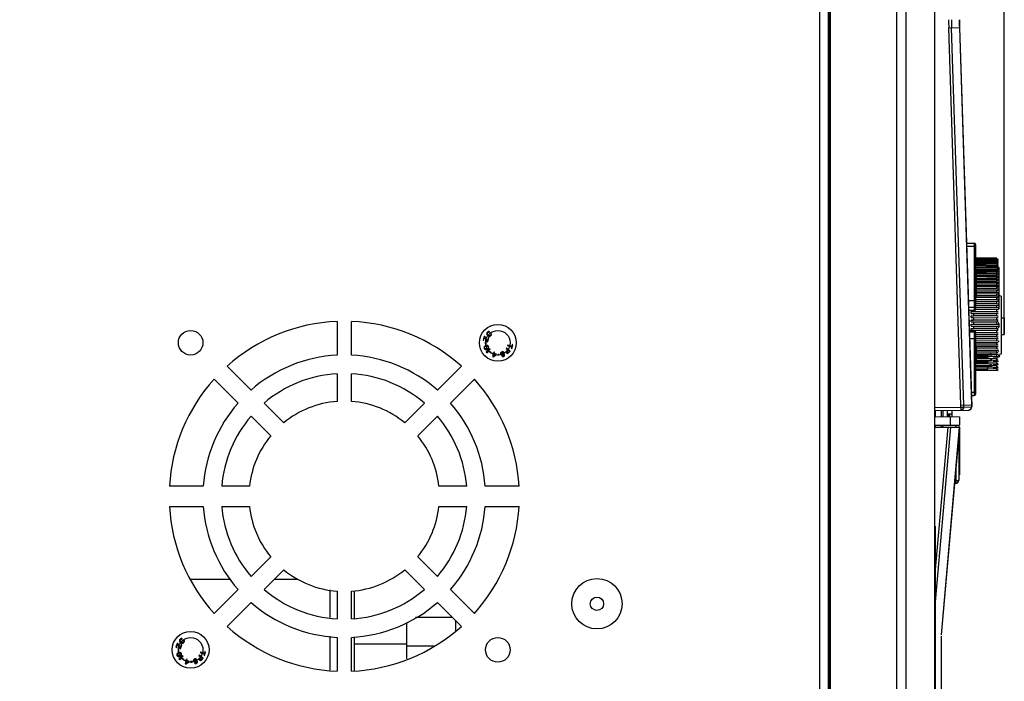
# Model space of a CAD drawing. Header units: millimetres. Extents: x 1117 to 38156, y -1945 to 7303.
# Tile 349 of 656: x 13789 to 13949, y 1337 to 1444. Entities that reach past the tile are written whole.
import ezdxf

# ---------------------------------------------------------------- set-up
doc = ezdxf.new("R2010")
doc.units = ezdxf.units.MM
doc.styles.get("Standard").update_dxf_attribs({"font": 'arial.ttf'})
doc.dimstyles.new('DIMSTYLE_1', dxfattribs={"dimtxt": 4.2, "dimasz": 3.6, "dimexe": 2.5, "dimexo": 0, "dimgap": 1.05, "dimtad": 1, "dimdsep": 46, "dimtxsty": 'Standard', "dimblk": '_FILLED', "dimblk1": '_FILLED', "dimblk2": '_FILLED', "dimcen": 0.09, "dimazin": 2, "dimtp": 0.01, "dimtm": 0.01, "dimtfac": 1, "dimtofl": 0, "dimtmove": 0, "dimatfit": 3, "dimldrblk": '_FILLED', "dimfxl": 0, "dimtolj": 1, "dimarcsym": 0})

# ---------------------------------------------------------------- blocks, each defined once
blk = doc.blocks.new('_FILLED')
at = {"color": 0, "linetype": 'ByBlock'}
blk.add_solid([(0, 0), (-1, 0.167), (-1, -0.167)], dxfattribs=at)
blk = doc.blocks.new('*D89')
at = {"color": 0, "linetype": 'Continuous', "lineweight": -2}
for p, q in [((13624.31, 1535.71), (13624.31, 1705.4)), ((13949.41, 1393.07), (13949.41, 1705.4)), ((13945.81, 1702.9), (13627.91, 1702.9))]:
    blk.add_line(p, q, dxfattribs=at)
at = {"layer": 'Defpoints', "color": 0, "linetype": 'Continuous'}
for p in [(13624.31, 1702.9), (13624.31, 1535.71), (13949.41, 1393.07)]:
    blk.add_point(p, dxfattribs=at)
at = {"color": 0, "linetype": 'Continuous', "lineweight": -2, "xscale": 3.6, "yscale": 3.6, "zscale": 3.6, "rotation": 180}
blk.add_blockref('_FILLED', (13624.31, 1702.9), dxfattribs=at)
at = {"color": 0, "linetype": 'Continuous', "lineweight": -2, "xscale": 3.6, "yscale": 3.6, "zscale": 3.6}
blk.add_blockref('_FILLED', (13949.41, 1702.9), dxfattribs=at)
at = {"color": 0, "linetype": 'Continuous', "insert": (13786.86, 1714.17), "char_height": 20, "attachment_point": 5}
blk.add_mtext('\\A1;325.1', dxfattribs=at)

msp = doc.modelspace()

# ---------------------------------------------------------------- linework, layer by layer
at = {"color": 7, "linetype": 'Continuous'}
for p, q in [((13921.108, 835.709), (13921.108, 1521.709)), ((13931.891, 835.709), (13931.891, 1521.709)), ((13933.412, 835.709), (13933.412, 1521.709)), ((13938.103, 835.709), (13938.103, 1521.709)), ((13919.308, 1519.509), (13919.308, 837.909)), ((13920.808, 837.209), (13920.808, 1520.209)), ((13920.922, 1519.509), (13920.922, 837.909)), ((13938.108, 837.409), (13938.108, 1520.009)), ((13940.362, 1442.984), (13942.128, 1443.041)), ((13942.339, 1381.521), (13940.362, 1442.984)), ((13942.798, 1381.536), (13940.821, 1442.999)), ((13942.096, 1443.04), (13944.06, 1381.576)), ((13942.128, 1443.041), (13944.103, 1381.257)), ((13943.251, 1407.913), (13944.508, 1407.913)), ((13944.508, 1407.872), (13943.252, 1407.872)), ((13944.508, 1407.362), (13943.268, 1407.362)), ((13944.508, 1407.913), (13944.508, 1396.95)), ((13944.708, 1407.713), (13944.708, 1407.678)), ((13944.708, 1407.672), (13944.708, 1397.15)), ((13948.208, 1405.468), (13944.708, 1405.56)), ((13948.208, 1405.456), (13944.708, 1405.548)), ((13944.708, 1405.529), (13948.208, 1405.437)), ((13948.208, 1405.401), (13944.708, 1405.492)), ((13944.708, 1405.455), (13948.208, 1405.364)), ((13948.208, 1405.303), (13944.708, 1405.393)), ((13948.208, 1405.456), (13948.407, 1405.252)), ((13948.407, 1405.234), (13948.208, 1405.437)), ((13948.208, 1405.401), (13948.208, 1405.437)), ((13948.208, 1405.401), (13948.407, 1405.199)), ((13944.708, 1405.337), (13948.208, 1405.247)), ((13948.208, 1405.163), (13944.708, 1405.252)), ((13944.708, 1405.177), (13948.208, 1405.089)), ((13948.208, 1404.981), (13944.708, 1405.068)), ((13944.708, 1404.976), (13948.208, 1404.888)), ((13948.208, 1404.758), (13944.708, 1404.843)), ((13944.708, 1404.733), (13948.208, 1404.648)), ((13948.208, 1404.495), (13944.708, 1404.578)), ((13944.708, 1404.45), (13948.208, 1404.367)), ((13948.208, 1404.192), (13944.708, 1404.273)), ((13944.708, 1404.128), (13948.208, 1404.048)), ((13948.208, 1403.852), (13944.712, 1403.929)), ((13948.407, 1405.161), (13948.208, 1405.364)), ((13948.208, 1405.303), (13948.208, 1405.364)), ((13948.208, 1405.303), (13948.407, 1405.103)), ((13948.407, 1405.047), (13948.208, 1405.247)), ((13948.208, 1405.163), (13948.208, 1405.247)), ((13948.208, 1405.163), (13948.407, 1404.965)), ((13948.407, 1404.891), (13948.208, 1405.089)), ((13948.208, 1404.981), (13948.208, 1405.089)), ((13948.208, 1404.981), (13948.407, 1404.787)), ((13948.407, 1404.694), (13948.208, 1404.888)), ((13948.208, 1404.758), (13948.208, 1404.888)), ((13948.208, 1404.758), (13948.407, 1404.568)), ((13948.407, 1404.458), (13948.208, 1404.648)), ((13948.208, 1404.495), (13948.208, 1404.648)), ((13948.208, 1404.495), (13948.407, 1404.31)), ((13948.407, 1404.182), (13948.208, 1404.367)), ((13948.208, 1404.192), (13948.208, 1404.367)), ((13948.208, 1404.192), (13948.407, 1404.013)), ((13948.407, 1403.869), (13948.208, 1404.048)), ((13948.208, 1403.852), (13948.208, 1404.048)), ((13948.208, 1403.852), (13948.407, 1403.679)), ((13948.408, 1404.013), (13948.242, 1404.017)), ((13948.408, 1404.31), (13948.266, 1404.313)), ((13948.408, 1404.568), (13948.288, 1404.571)), ((13948.408, 1404.787), (13948.309, 1404.789)), ((13948.408, 1404.965), (13948.33, 1404.967)), ((13948.408, 1405.103), (13948.349, 1405.104)), ((13948.408, 1405.199), (13948.369, 1405.2)), ((13948.408, 1405.252), (13948.388, 1405.253)), ((13948.508, 1403.969), (13948.508, 1397.219)), ((13944.708, 1403.769), (13948.208, 1403.691)), ((13948.208, 1403.475), (13944.708, 1403.549)), ((13944.708, 1403.478), (13944.808, 1403.478)), ((13944.708, 1403.427), (13944.808, 1403.427)), ((13944.708, 1403.277), (13944.808, 1403.277)), ((13944.708, 1403.09), (13944.808, 1403.09)), ((13944.708, 1402.89), (13944.808, 1402.89)), ((13944.708, 1402.677), (13944.808, 1402.677)), ((13944.708, 1402.427), (13944.808, 1402.427)), ((13944.708, 1402.278), (13944.808, 1402.278)), ((13944.806, 1403.371), (13948.208, 1403.299)), ((13948.208, 1402.617), (13944.806, 1402.682)), ((13948.408, 1403.31), (13944.807, 1403.386)), ((13948.408, 1402.905), (13944.807, 1402.978)), ((13944.808, 1403.478), (13944.808, 1399.176)), ((13948.208, 1403.063), (13944.808, 1403.131)), ((13948.208, 1402.139), (13944.808, 1402.2)), ((13944.809, 1402.94), (13948.208, 1402.871)), ((13944.809, 1402.476), (13948.208, 1402.412)), ((13948.408, 1402.468), (13944.81, 1402.537)), ((13948.407, 1403.519), (13948.208, 1403.691)), ((13948.208, 1403.475), (13948.208, 1403.691)), ((13948.408, 1403.679), (13948.208, 1403.684)), ((13948.208, 1403.475), (13948.407, 1403.31)), ((13948.407, 1403.133), (13948.208, 1403.299)), ((13948.208, 1403.063), (13948.208, 1403.299)), ((13948.208, 1403.063), (13948.407, 1402.905)), ((13948.407, 1402.714), (13948.208, 1402.871)), ((13948.208, 1402.617), (13948.208, 1402.871)), ((13948.208, 1402.617), (13948.407, 1402.468)), ((13948.407, 1402.263), (13948.208, 1402.412)), ((13948.208, 1402.139), (13948.208, 1402.412)), ((13948.508, 1403.669), (13948.408, 1403.669)), ((13944.708, 1402.178), (13944.808, 1402.178)), ((13944.708, 1402.103), (13944.808, 1402.103)), ((13944.708, 1402.003), (13944.808, 1402.003)), ((13944.708, 1401.977), (13944.808, 1401.977)), ((13944.708, 1401.764), (13944.808, 1401.764)), ((13944.708, 1401.477), (13944.808, 1401.477)), ((13944.708, 1401.265), (13944.808, 1401.265)), ((13944.708, 1401.153), (13944.808, 1401.153)), ((13944.708, 1401.053), (13944.808, 1401.053)), ((13944.708, 1401.041), (13944.808, 1401.041)), ((13944.708, 1400.767), (13944.808, 1400.767)), ((13944.708, 1400.693), (13944.808, 1400.693)), ((13948.208, 1401.632), (13944.806, 1401.689)), ((13944.807, 1401.458), (13948.208, 1401.401)), ((13948.408, 1400.977), (13944.807, 1401.032)), ((13944.808, 1401.982), (13948.208, 1401.921)), ((13948.208, 1401.097), (13944.808, 1401.149)), ((13948.208, 1400.536), (13944.808, 1400.583)), ((13948.408, 1402), (13944.809, 1402.064)), ((13948.408, 1401.502), (13944.809, 1401.562)), ((13944.81, 1400.906), (13948.208, 1400.854)), ((13948.208, 1402.139), (13948.407, 1402)), ((13948.407, 1401.781), (13948.208, 1401.921)), ((13948.208, 1401.632), (13948.208, 1401.921)), ((13948.208, 1401.632), (13948.407, 1401.502)), ((13948.407, 1401.271), (13948.208, 1401.401)), ((13948.208, 1401.097), (13948.208, 1401.401)), ((13948.208, 1401.097), (13948.407, 1400.977)), ((13948.407, 1400.734), (13948.208, 1400.854)), ((13948.208, 1400.536), (13948.208, 1400.854)), ((13944.708, 1400.344), (13944.808, 1400.344)), ((13944.708, 1400.27), (13944.808, 1400.27)), ((13944.708, 1400.17), (13944.808, 1400.17)), ((13944.708, 1400.096), (13944.808, 1400.096)), ((13944.708, 1399.996), (13944.808, 1399.996)), ((13944.708, 1399.922), (13944.808, 1399.922)), ((13944.708, 1399.25), (13944.808, 1399.25)), ((13944.708, 1399.176), (13944.808, 1399.176)), ((13944.708, 1399.113), (13948.208, 1399.074)), ((13948.408, 1399.853), (13944.806, 1399.898)), ((13944.807, 1400.33), (13948.208, 1400.282)), ((13948.208, 1399.951), (13944.808, 1399.994)), ((13944.808, 1399.731), (13948.208, 1399.688)), ((13948.408, 1399.258), (13944.808, 1399.298)), ((13948.408, 1400.426), (13944.809, 1400.477)), ((13948.208, 1399.345), (13944.809, 1399.383)), ((13948.208, 1400.536), (13948.407, 1400.426)), ((13948.407, 1400.173), (13948.208, 1400.282)), ((13948.208, 1399.951), (13948.208, 1400.282)), ((13948.208, 1399.951), (13948.407, 1399.853)), ((13948.407, 1399.59), (13948.208, 1399.688)), ((13948.208, 1399.345), (13948.208, 1399.688)), ((13948.208, 1399.345), (13948.407, 1399.258)), ((13948.407, 1398.987), (13948.208, 1399.074)), ((13948.208, 1398.721), (13948.208, 1399.074)), ((13948.875, 1399.281), (13948.508, 1399.419)), ((13948.875, 1399.281), (13948.875, 1389.857)), ((13948.908, 1399.234), (13948.908, 1389.903)), ((13943.548, 1398.615), (13944.508, 1398.615)), ((13943.584, 1397.49), (13944.508, 1397.49)), ((13944.706, 1398.475), (13948.208, 1398.442)), ((13948.208, 1398.721), (13944.708, 1398.754)), ((13948.408, 1398.645), (13944.708, 1398.681)), ((13948.208, 1398.08), (13944.708, 1398.108)), ((13948.408, 1398.017), (13944.708, 1398.046)), ((13944.708, 1397.823), (13948.208, 1397.794)), ((13948.208, 1397.425), (13944.708, 1397.448)), ((13948.408, 1397.374), (13944.708, 1397.398)), ((13948.208, 1398.721), (13948.407, 1398.645)), ((13948.407, 1398.367), (13948.208, 1398.442)), ((13948.208, 1398.08), (13948.208, 1398.442)), ((13948.208, 1398.08), (13948.407, 1398.017)), ((13948.407, 1397.731), (13948.208, 1397.794)), ((13948.208, 1397.425), (13948.208, 1397.794)), ((13948.208, 1397.425), (13948.407, 1397.374)), ((13944.508, 1396.953), (13943.601, 1396.953)), ((13944.508, 1396.95), (13943.601, 1396.95)), ((13948.408, 1396.72), (13944.029, 1396.742)), ((13948.408, 1396.058), (13944.029, 1396.072)), ((13944.034, 1396.777), (13944.408, 1396.777)), ((13944.034, 1396.483), (13944.408, 1396.483)), ((13944.034, 1396.096), (13944.408, 1396.096)), ((13944.034, 1395.799), (13944.408, 1395.799)), ((13944.408, 1396.95), (13944.408, 1396.777)), ((13948.208, 1396.759), (13944.408, 1396.777)), ((13944.408, 1396.483), (13948.208, 1396.464)), ((13944.408, 1396.483), (13944.408, 1396.096)), ((13948.208, 1396.084), (13944.408, 1396.096)), ((13944.408, 1395.799), (13948.208, 1395.786)), ((13944.408, 1395.799), (13944.408, 1395.409)), ((13944.708, 1397.157), (13948.208, 1397.134)), ((13948.407, 1397.083), (13948.208, 1397.134)), ((13948.208, 1396.759), (13948.208, 1397.134)), ((13948.208, 1396.759), (13948.407, 1396.72)), ((13948.407, 1396.426), (13948.208, 1396.464)), ((13948.208, 1396.084), (13948.208, 1396.464)), ((13948.208, 1396.084), (13948.407, 1396.058)), ((13948.407, 1395.76), (13948.208, 1395.786)), ((13948.208, 1395.403), (13948.208, 1395.786)), ((13948.908, 1395.769), (13949.408, 1395.769)), ((13949.408, 1395.769), (13949.408, 1393.069)), ((13840.808, 1395.185), (13840.808, 1389.679)), ((13843.151, 1389.679), (13843.151, 1395.185)), ((13948.408, 1395.39), (13944.029, 1395.397)), ((13944.034, 1395.409), (13944.408, 1395.409)), ((13944.034, 1395.11), (13944.408, 1395.11)), ((13944.034, 1394.719), (13948.407, 1394.719)), ((13944.034, 1394.419), (13948.407, 1394.419)), ((13948.208, 1395.403), (13944.408, 1395.409)), ((13944.408, 1395.11), (13948.208, 1395.104)), ((13944.408, 1395.11), (13944.408, 1394.719)), ((13944.408, 1394.419), (13944.408, 1394.028)), ((13948.208, 1395.403), (13948.407, 1395.39)), ((13948.407, 1395.091), (13948.208, 1395.104)), ((13948.208, 1394.719), (13948.208, 1395.104)), ((13948.208, 1394.034), (13948.208, 1394.419)), ((13948.508, 1394.869), (13948.508, 1394.269)), ((13864.775, 1392.75), (13864.577, 1392.122)), ((13864.657, 1392.097), (13864.83, 1392.646)), ((13864.887, 1392.715), (13864.775, 1392.75)), ((13864.83, 1392.646), (13865.202, 1391.925)), ((13865.264, 1392.009), (13864.887, 1392.715)), ((13865.187, 1393.308), (13865.164, 1393.238)), ((13865.164, 1393.238), (13865.165, 1393.144)), ((13865.165, 1393.144), (13865.189, 1393.073)), ((13865.233, 1393.378), (13865.187, 1393.308)), ((13865.189, 1393.073), (13865.236, 1393.002)), ((13865.338, 1393.483), (13865.233, 1393.378)), ((13865.236, 1393.002), (13865.414, 1392.824)), ((13865.258, 1393.19), (13865.269, 1393.249)), ((13865.27, 1393.131), (13865.258, 1393.19)), ((13865.269, 1393.249), (13865.304, 1393.307)), ((13865.306, 1393.072), (13865.27, 1393.131)), ((13865.304, 1393.307), (13865.409, 1393.412)), ((13865.484, 1392.893), (13865.306, 1393.072)), ((13865.408, 1393.529), (13865.338, 1393.483)), ((13865.478, 1393.552), (13865.408, 1393.529)), ((13865.409, 1393.412), (13865.468, 1393.446)), ((13865.414, 1392.824), (13865.485, 1392.776)), ((13865.468, 1393.446), (13865.526, 1393.457)), ((13865.572, 1393.551), (13865.478, 1393.552)), ((13865.543, 1392.857), (13865.484, 1392.893)), ((13865.485, 1392.776), (13865.556, 1392.751)), ((13865.526, 1393.457), (13865.573, 1393.433)), ((13865.602, 1392.845), (13865.543, 1392.857)), ((13865.556, 1392.751), (13865.65, 1392.75)), ((13865.643, 1393.503), (13865.572, 1393.551)), ((13865.573, 1393.433), (13865.643, 1393.503)), ((13865.661, 1392.856), (13865.602, 1392.845)), ((13865.65, 1392.75), (13865.721, 1392.773)), ((13865.72, 1392.89), (13865.661, 1392.856)), ((13865.824, 1392.995), (13865.72, 1392.89)), ((13865.721, 1392.773), (13865.791, 1392.819)), ((13865.791, 1392.819), (13865.896, 1392.924)), ((13865.859, 1393.053), (13865.824, 1392.995)), ((13865.916, 1393.229), (13865.846, 1393.159)), ((13865.846, 1393.159), (13865.87, 1393.112)), ((13865.87, 1393.112), (13865.859, 1393.053)), ((13865.896, 1392.924), (13865.942, 1392.994)), ((13865.964, 1393.158), (13865.916, 1393.229)), ((13865.942, 1392.994), (13865.965, 1393.064)), ((13865.965, 1393.064), (13865.964, 1393.158)), ((13943.704, 1393.725), (13944.508, 1393.725)), ((13943.704, 1393.724), (13944.508, 1393.724)), ((13944.508, 1393.432), (13943.713, 1393.432)), ((13944.029, 1393.74), (13948.408, 1393.748)), ((13944.034, 1394.028), (13944.408, 1394.028)), ((13948.208, 1394.034), (13944.408, 1394.028)), ((13944.508, 1393.729), (13948.208, 1393.735)), ((13944.508, 1393.725), (13944.508, 1383.142)), ((13944.708, 1393.525), (13944.708, 1383.342)), ((13948.208, 1393.352), (13944.708, 1393.34)), ((13944.708, 1393.067), (13948.408, 1393.08)), ((13944.708, 1393.042), (13948.208, 1393.054)), ((13948.208, 1392.674), (13944.708, 1392.657)), ((13948.208, 1394.034), (13948.407, 1394.047)), ((13948.407, 1393.748), (13948.208, 1393.735)), ((13948.208, 1393.352), (13948.208, 1393.735)), ((13948.208, 1393.352), (13948.407, 1393.377)), ((13948.407, 1393.08), (13948.208, 1393.054)), ((13948.208, 1392.674), (13948.208, 1393.054)), ((13948.208, 1392.674), (13948.407, 1392.712)), ((13948.908, 1393.069), (13949.408, 1393.069)), ((13864.577, 1392.122), (13864.657, 1392.097)), ((13864.733, 1391), (13864.717, 1390.905)), ((13864.762, 1391.064), (13864.733, 1391)), ((13864.812, 1391.12), (13864.762, 1391.064)), ((13864.801, 1390.921), (13864.814, 1390.979)), ((13864.852, 1391.154), (13864.812, 1391.12)), ((13864.814, 1390.979), (13864.883, 1391.078)), ((13864.924, 1391.201), (13864.852, 1391.154)), ((13864.883, 1391.078), (13864.971, 1391.131)), ((13865.065, 1391.257), (13864.924, 1391.201)), ((13864.971, 1391.131), (13865.08, 1391.175)), ((13865.065, 1391.733), (13864.981, 1391.729)), ((13864.981, 1391.729), (13864.991, 1391.499)), ((13864.991, 1391.499), (13865.075, 1391.502)), ((13865.075, 1391.502), (13865.065, 1391.733)), ((13865.149, 1391.273), (13865.065, 1391.257)), ((13865.08, 1391.175), (13865.179, 1391.197)), ((13865.202, 1391.277), (13865.149, 1391.273)), ((13865.179, 1391.197), (13865.298, 1391.174)), ((13865.202, 1391.925), (13865.33, 1391.884)), ((13865.276, 1391.272), (13865.202, 1391.277)), ((13865.432, 1392.542), (13865.264, 1392.009)), ((13865.342, 1391.245), (13865.276, 1391.272)), ((13865.298, 1391.174), (13865.347, 1391.14)), ((13865.33, 1391.884), (13865.528, 1392.512)), ((13865.419, 1391.187), (13865.342, 1391.245)), ((13865.347, 1391.14), (13865.394, 1391.07)), ((13865.394, 1391.07), (13865.409, 1390.988)), ((13865.409, 1390.988), (13865.396, 1390.929)), ((13865.471, 1391.102), (13865.419, 1391.187)), ((13865.528, 1392.512), (13865.432, 1392.542)), ((13865.493, 1391.004), (13865.471, 1391.102)), ((13865.477, 1390.909), (13865.493, 1391.004)), ((13868.564, 1391.342), (13868.538, 1391.246)), ((13868.538, 1391.246), (13869.221, 1391.066)), ((13869.246, 1391.162), (13868.564, 1391.342)), ((13869.221, 1391.066), (13869.154, 1390.812)), ((13869.235, 1390.79), (13869.395, 1391.395)), ((13869.313, 1391.416), (13869.246, 1391.162)), ((13869.395, 1391.395), (13869.313, 1391.416)), ((13944.508, 1392.34), (13943.748, 1392.34)), ((13944.708, 1392.399), (13948.408, 1392.417)), ((13944.708, 1392.362), (13948.208, 1392.379)), ((13948.208, 1392.004), (13944.708, 1391.981)), ((13944.708, 1391.74), (13948.408, 1391.764)), ((13944.708, 1391.69), (13948.208, 1391.713)), ((13948.208, 1391.343), (13944.708, 1391.315)), ((13944.708, 1391.126), (13944.808, 1391.126)), ((13944.808, 1391.126), (13944.808, 1388.326)), ((13944.808, 1391.092), (13948.408, 1391.121)), ((13944.808, 1391.031), (13948.208, 1391.058)), ((13948.407, 1392.417), (13948.208, 1392.379)), ((13948.208, 1392.004), (13948.208, 1392.379)), ((13948.208, 1392.004), (13948.407, 1392.054)), ((13948.407, 1391.764), (13948.208, 1391.713)), ((13948.208, 1391.343), (13948.208, 1391.713)), ((13948.208, 1391.343), (13948.407, 1391.407)), ((13948.407, 1391.121), (13948.208, 1391.058)), ((13948.208, 1390.696), (13948.208, 1391.058)), ((13864.717, 1390.905), (13864.739, 1390.807)), ((13864.739, 1390.807), (13864.791, 1390.721)), ((13864.791, 1390.721), (13864.869, 1390.664)), ((13864.817, 1390.838), (13864.801, 1390.921)), ((13864.863, 1390.768), (13864.817, 1390.838)), ((13864.913, 1390.735), (13864.863, 1390.768)), ((13864.869, 1390.664), (13864.934, 1390.637)), ((13865.031, 1390.711), (13864.913, 1390.735)), ((13864.934, 1390.637), (13865.008, 1390.632)), ((13865.008, 1390.632), (13865.061, 1390.635)), ((13865.13, 1390.734), (13865.031, 1390.711)), ((13865.061, 1390.635), (13865.146, 1390.651)), ((13865.679, 1390.728), (13865.078, 1390.215)), ((13865.078, 1390.215), (13865.142, 1390.14)), ((13865.24, 1390.778), (13865.13, 1390.734)), ((13865.142, 1390.14), (13865.296, 1390.142)), ((13865.146, 1390.651), (13865.286, 1390.708)), ((13865.327, 1390.831), (13865.24, 1390.778)), ((13865.245, 1390.228), (13865.743, 1390.653)), ((13865.398, 1390.229), (13865.245, 1390.228)), ((13865.286, 1390.708), (13865.358, 1390.754)), ((13865.296, 1390.142), (13865.398, 1390.229)), ((13865.396, 1390.929), (13865.327, 1390.831)), ((13865.358, 1390.754), (13865.398, 1390.788)), ((13865.398, 1390.788), (13865.448, 1390.844)), ((13865.448, 1390.844), (13865.477, 1390.909)), ((13865.728, 1390.261), (13865.676, 1390.194)), ((13865.676, 1390.194), (13865.859, 1390.053)), ((13865.743, 1390.653), (13865.679, 1390.728)), ((13865.91, 1390.12), (13865.728, 1390.261)), ((13865.859, 1390.053), (13865.91, 1390.12)), ((13866.12, 1390.026), (13866.09, 1389.929)), ((13866.09, 1389.929), (13866.248, 1389.881)), ((13866.248, 1389.881), (13866.115, 1389.447)), ((13866.115, 1389.447), (13866.209, 1389.418)), ((13866.277, 1389.978), (13866.12, 1390.026)), ((13866.209, 1389.418), (13866.72, 1389.737)), ((13866.249, 1389.547), (13866.342, 1389.852)), ((13866.61, 1389.77), (13866.249, 1389.547)), ((13866.346, 1390.203), (13866.277, 1389.978)), ((13866.342, 1389.852), (13866.61, 1389.77)), ((13866.441, 1390.174), (13866.346, 1390.203)), ((13866.372, 1389.949), (13866.441, 1390.174)), ((13866.749, 1389.833), (13866.372, 1389.949)), ((13866.72, 1389.737), (13866.749, 1389.833)), ((13867.201, 1389.806), (13866.971, 1389.795)), ((13866.971, 1389.795), (13866.975, 1389.711)), ((13866.975, 1389.711), (13867.205, 1389.722)), ((13867.205, 1389.722), (13867.201, 1389.806)), ((13867.402, 1389.996), (13867.398, 1389.921)), ((13867.398, 1389.921), (13867.43, 1389.844)), ((13867.437, 1390.083), (13867.402, 1389.996)), ((13867.43, 1389.844), (13867.486, 1389.794)), ((13867.485, 1390.14), (13867.437, 1390.083)), ((13867.554, 1390.187), (13867.485, 1390.14)), ((13867.486, 1389.794), (13867.573, 1389.758)), ((13867.495, 1389.944), (13867.506, 1390.003)), ((13867.515, 1389.897), (13867.495, 1389.944)), ((13867.506, 1390.003), (13867.539, 1390.053)), ((13867.565, 1389.864), (13867.515, 1389.897)), ((13867.539, 1390.053), (13867.593, 1390.094)), ((13867.675, 1390.238), (13867.554, 1390.187)), ((13867.623, 1389.852), (13867.565, 1389.864)), ((13867.573, 1389.758), (13867.647, 1389.752)), ((13867.593, 1390.094), (13867.714, 1390.145)), ((13867.697, 1389.591), (13867.605, 1389.553)), ((13867.605, 1389.553), (13867.64, 1389.513)), ((13867.69, 1389.862), (13867.623, 1389.852)), ((13867.64, 1389.513), (13867.712, 1389.47)), ((13867.647, 1389.752), (13867.729, 1389.769)), ((13867.758, 1390.254), (13867.675, 1390.238)), ((13867.781, 1389.9), (13867.69, 1389.862)), ((13867.725, 1389.566), (13867.697, 1389.591)), ((13867.712, 1389.47), (13867.792, 1389.449)), ((13867.714, 1390.145), (13867.782, 1390.155)), ((13867.768, 1389.548), (13867.725, 1389.566)), ((13867.729, 1389.769), (13867.82, 1389.807)), ((13867.853, 1390.24), (13867.758, 1390.254)), ((13867.82, 1389.551), (13867.768, 1389.548)), ((13867.849, 1389.91), (13867.781, 1389.9)), ((13867.782, 1390.155), (13867.847, 1390.127)), ((13867.792, 1389.449), (13867.874, 1389.465)), ((13867.82, 1389.807), (13867.872, 1389.81)), ((13867.911, 1389.59), (13867.82, 1389.551)), ((13867.847, 1390.127), (13867.881, 1390.087)), ((13867.922, 1389.904), (13867.849, 1389.91)), ((13867.931, 1390.181), (13867.853, 1390.24)), ((13867.872, 1389.81), (13867.931, 1389.798)), ((13867.874, 1389.465), (13867.95, 1389.497)), ((13867.881, 1390.087), (13867.972, 1390.125)), ((13867.95, 1389.624), (13867.911, 1389.59)), ((13868.009, 1389.867), (13867.922, 1389.904)), ((13867.972, 1390.125), (13867.931, 1390.181)), ((13867.931, 1389.798), (13867.966, 1389.758)), ((13867.983, 1389.674), (13867.95, 1389.624)), ((13867.95, 1389.497), (13868.004, 1389.538)), ((13867.966, 1389.758), (13867.979, 1389.727)), ((13867.979, 1389.727), (13867.983, 1389.674)), ((13868.004, 1389.538), (13868.052, 1389.594)), ((13868.05, 1389.812), (13868.009, 1389.867)), ((13868.076, 1389.75), (13868.05, 1389.812)), ((13868.052, 1389.594), (13868.087, 1389.681)), ((13868.087, 1389.681), (13868.076, 1389.75)), ((13868.403, 1390.868), (13868.338, 1390.793)), ((13868.338, 1390.793), (13868.604, 1390.561)), ((13868.367, 1390.265), (13868.362, 1390.182)), ((13868.362, 1390.182), (13868.38, 1390.101)), ((13868.409, 1390.338), (13868.367, 1390.265)), ((13868.38, 1390.101), (13868.407, 1390.055)), ((13868.998, 1390.348), (13868.403, 1390.868)), ((13868.407, 1390.055), (13868.458, 1390.011)), ((13868.604, 1390.561), (13868.409, 1390.338)), ((13868.454, 1390.211), (13868.474, 1390.259)), ((13868.458, 1390.164), (13868.454, 1390.211)), ((13868.485, 1390.119), (13868.458, 1390.164)), ((13868.458, 1390.011), (13868.507, 1389.99)), ((13868.474, 1390.259), (13868.68, 1390.495)), ((13868.523, 1390.085), (13868.485, 1390.119)), ((13868.507, 1389.99), (13868.59, 1389.983)), ((13868.572, 1390.065), (13868.523, 1390.085)), ((13868.619, 1390.067), (13868.572, 1390.065)), ((13868.59, 1389.983), (13868.671, 1389.999)), ((13868.664, 1390.093), (13868.619, 1390.067)), ((13868.87, 1390.329), (13868.664, 1390.093)), ((13868.671, 1389.999), (13868.738, 1390.05)), ((13868.68, 1390.495), (13868.87, 1390.329)), ((13868.738, 1390.05), (13868.998, 1390.348)), ((13869.154, 1390.812), (13869.235, 1390.79)), ((13948.208, 1390.696), (13944.808, 1390.663)), ((13944.808, 1390.458), (13948.408, 1390.492)), ((13944.808, 1390.384), (13948.208, 1390.417)), ((13948.208, 1390.064), (13944.808, 1390.026)), ((13944.808, 1389.839), (13948.408, 1389.879)), ((13944.808, 1389.754), (13948.208, 1389.792)), ((13944.808, 1389.737), (13947.394, 1389.708)), ((13944.808, 1389.701), (13946.727, 1389.679)), ((13948.208, 1389.449), (13944.808, 1389.407)), ((13946.727, 1389.259), (13946.727, 1389.679)), ((13948.208, 1390.696), (13948.407, 1390.771)), ((13948.407, 1390.492), (13948.208, 1390.417)), ((13948.208, 1390.064), (13948.208, 1390.417)), ((13948.208, 1390.064), (13948.407, 1390.151)), ((13948.407, 1389.879), (13948.208, 1389.792)), ((13948.208, 1389.449), (13948.208, 1389.792)), ((13948.208, 1389.449), (13948.407, 1389.548)), ((13948.508, 1389.453), (13948.655, 1389.453)), ((13948.875, 1389.857), (13948.648, 1389.771)), ((13826.811, 1383.998), (13822.915, 1387.894)), ((13861.043, 1387.894), (13857.148, 1383.998)), ((13948.208, 1388.284), (13944.706, 1388.23)), ((13944.708, 1388.326), (13944.808, 1388.326)), ((13944.708, 1387.935), (13947.394, 1387.911)), ((13944.708, 1387.826), (13946.727, 1387.808)), ((13944.71, 1387.987), (13948.208, 1388.041)), ((13946.727, 1389.259), (13944.808, 1389.279)), ((13944.808, 1389.144), (13948.208, 1389.187)), ((13944.808, 1388.863), (13947.394, 1388.837)), ((13948.208, 1388.855), (13944.808, 1388.808)), ((13944.808, 1388.79), (13946.727, 1388.771)), ((13944.808, 1388.554), (13948.208, 1388.602)), ((13946.727, 1388.325), (13944.808, 1388.341)), ((13946.727, 1388.325), (13946.727, 1388.771)), ((13946.727, 1387.339), (13946.727, 1387.808)), ((13947.582, 1389.275), (13948.408, 1389.285)), ((13947.582, 1388.7), (13948.408, 1388.711)), ((13947.582, 1388.148), (13948.408, 1388.161)), ((13948.407, 1389.285), (13948.208, 1389.187)), ((13948.208, 1388.855), (13948.208, 1389.187)), ((13948.208, 1388.855), (13948.407, 1388.965)), ((13948.407, 1388.711), (13948.208, 1388.602)), ((13948.208, 1388.284), (13948.208, 1388.602)), ((13948.208, 1388.284), (13948.407, 1388.404)), ((13948.407, 1388.161), (13948.208, 1388.041)), ((13948.208, 1387.737), (13948.208, 1388.041)), ((13948.208, 1387.737), (13948.407, 1387.867)), ((13840.808, 1386.674), (13840.808, 1382.164)), ((13843.151, 1382.164), (13843.151, 1386.674)), ((13948.208, 1387.217), (13944.706, 1387.154)), ((13948.208, 1387.737), (13944.708, 1387.678)), ((13944.708, 1387.447), (13948.208, 1387.506)), ((13946.727, 1387.339), (13944.708, 1387.354)), ((13947.582, 1387.622), (13948.408, 1387.636)), ((13948.407, 1387.636), (13948.208, 1387.506)), ((13948.208, 1387.217), (13948.208, 1387.506)), ((13948.208, 1387.217), (13948.407, 1387.357)), ((13820.794, 1385.773), (13824.69, 1381.877)), ((13859.269, 1381.877), (13863.165, 1385.773)), ((13944.025, 1383.683), (13944.508, 1383.683)), ((13944.042, 1383.142), (13944.508, 1383.142)), ((13832.131, 1378.678), (13828.938, 1381.872)), ((13855.021, 1381.872), (13851.827, 1378.678)), ((13942.339, 1381.521), (13944.092, 1381.577)), ((13944.06, 1381.576), (13944.066, 1381.413)), ((13944.066, 1381.413), (13944.071, 1381.251)), ((13826.816, 1379.75), (13830.01, 1376.557)), ((13853.949, 1376.557), (13857.142, 1379.75)), ((13938.108, 1381.193), (13942.347, 1381.23)), ((13938.108, 1380.693), (13943.607, 1380.741)), ((13938.227, 1379.699), (13938.227, 1380.694)), ((13939.108, 1380.702), (13939.108, 1379.683)), ((13939.408, 1380.704), (13939.408, 1379.678)), ((13940.108, 1380.71), (13940.108, 1379.666)), ((13940.108, 1380.147), (13940.908, 1380.119)), ((13940.308, 1380.14), (13940.308, 1379.662)), ((13940.508, 1380.133), (13940.508, 1379.659)), ((13940.908, 1379.656), (13940.908, 1380.717)), ((13942.347, 1381.23), (13942.806, 1381.24)), ((13942.806, 1381.24), (13944.071, 1381.251)), ((13938.108, 1379.701), (13942.108, 1379.631)), ((13938.108, 1378.268), (13942.108, 1378.303)), ((13938.227, 1377.991), (13938.227, 1378.269)), ((13939.108, 1378.277), (13939.108, 1377.984)), ((13939.408, 1378.279), (13939.408, 1377.981)), ((13940.608, 1379.657), (13940.608, 1378.29)), ((13941.516, 1378.298), (13941.516, 1377.963)), ((13942.008, 1378.302), (13942.008, 1377.958)), ((13942.108, 1379.631), (13942.108, 1378.303)), ((13938.108, 1377.992), (13942.093, 1377.958)), ((13938.108, 1353.526), (13940.261, 1377.974)), ((13938.108, 1348.289), (13940.722, 1377.969)), ((13942.062, 1377.958), (13939.105, 1344.167)), ((13942.093, 1377.958), (13939.137, 1344.164)), ((13942.008, 1376.976), (13942.008, 1369.324)), ((13942.108, 1377.958), (13942.108, 1370.219)), ((13942.008, 1375.719), (13942.108, 1375.719)), ((13942.008, 1372.919), (13942.108, 1372.919)), ((13942.008, 1372.866), (13942.108, 1372.866)), ((13942.008, 1372.759), (13942.108, 1372.759)), ((13942.008, 1372.547), (13942.108, 1372.547)), ((13942.008, 1372.334), (13942.108, 1372.334)), ((13942.008, 1372.121), (13942.108, 1372.121)), ((13942.008, 1371.908), (13942.108, 1371.908)), ((13941.516, 1371.361), (13941.516, 1368.824)), ((13942.008, 1371.695), (13942.108, 1371.695)), ((13942.008, 1371.589), (13942.108, 1371.589)), ((13942.008, 1371.536), (13942.108, 1371.536)), ((13942.008, 1371.483), (13942.108, 1371.483)), ((13942.008, 1371.376), (13942.108, 1371.376)), ((13942.008, 1371.217), (13942.108, 1371.217)), ((13942.008, 1371.11), (13942.108, 1371.11)), ((13942.008, 1370.898), (13942.108, 1370.898)), ((13942.008, 1370.632), (13942.108, 1370.632)), ((13942.008, 1370.472), (13942.108, 1370.472)), ((13942.008, 1370.419), (13942.108, 1370.419)), ((13942.008, 1370.219), (13942.108, 1370.219)), ((13941.294, 1368.82), (13941.516, 1368.824)), ((13941.329, 1369.219), (13941.516, 1369.219)), ((13819.039, 1368.363), (13813.527, 1368.363)), ((13826.568, 1368.363), (13822.048, 1368.363)), ((13861.911, 1368.363), (13857.391, 1368.363)), ((13870.431, 1368.363), (13864.92, 1368.363)), ((13813.527, 1365.054), (13819.039, 1365.054)), ((13822.048, 1365.054), (13826.568, 1365.054)), ((13857.391, 1365.054), (13861.911, 1365.054)), ((13864.92, 1365.054), (13870.431, 1365.054)), ((13938.19, 1321.668), (13938.19, 1361.819)), ((13830.01, 1356.861), (13826.816, 1353.667)), ((13857.142, 1353.667), (13853.949, 1356.861)), ((13828.938, 1351.546), (13832.131, 1354.739)), ((13851.827, 1354.739), (13855.021, 1351.546)), ((13816.926, 1353.209), (13823.519, 1353.209)), ((13830.601, 1353.209), (13834.436, 1353.209)), ((13824.69, 1351.541), (13820.794, 1347.645)), ((13839.608, 1351.469), (13839.608, 1346.946)), ((13840.808, 1351.253), (13840.808, 1346.743)), ((13843.151, 1346.743), (13843.151, 1351.253)), ((13843.608, 1351.335), (13843.608, 1346.82)), ((13863.165, 1347.645), (13859.269, 1351.541)), ((13822.915, 1345.524), (13826.811, 1349.419)), ((13857.148, 1349.419), (13861.043, 1345.524)), ((13852.108, 1346.152), (13852.108, 1340.265)), ((13859.62, 1346.946), (13853.599, 1346.946)), ((13860.108, 1346.459), (13860.108, 1344.859)), ((13815.187, 1343.308), (13815.164, 1343.238)), ((13815.164, 1343.238), (13815.165, 1343.144)), ((13815.165, 1343.144), (13815.189, 1343.073)), ((13815.233, 1343.378), (13815.187, 1343.308)), ((13815.189, 1343.073), (13815.236, 1343.002)), ((13815.338, 1343.483), (13815.233, 1343.378)), ((13815.236, 1343.002), (13815.414, 1342.824)), ((13815.258, 1343.19), (13815.269, 1343.249)), ((13815.27, 1343.131), (13815.258, 1343.19)), ((13815.269, 1343.249), (13815.304, 1343.307)), ((13815.306, 1343.072), (13815.27, 1343.131)), ((13815.304, 1343.307), (13815.409, 1343.412)), ((13815.484, 1342.893), (13815.306, 1343.072)), ((13815.408, 1343.529), (13815.338, 1343.483)), ((13815.478, 1343.552), (13815.408, 1343.529)), ((13815.409, 1343.412), (13815.468, 1343.446)), ((13815.468, 1343.446), (13815.526, 1343.457)), ((13815.572, 1343.551), (13815.478, 1343.552)), ((13815.543, 1342.857), (13815.484, 1342.893)), ((13815.526, 1343.457), (13815.573, 1343.433)), ((13815.643, 1343.503), (13815.572, 1343.551)), ((13815.573, 1343.433), (13815.643, 1343.503)), ((13815.72, 1342.89), (13815.661, 1342.856)), ((13815.824, 1342.995), (13815.72, 1342.89)), ((13815.791, 1342.819), (13815.896, 1342.924)), ((13815.859, 1343.053), (13815.824, 1342.995)), ((13815.916, 1343.229), (13815.846, 1343.159)), ((13815.846, 1343.159), (13815.87, 1343.112)), ((13815.87, 1343.112), (13815.859, 1343.053)), ((13815.896, 1342.924), (13815.942, 1342.994)), ((13815.964, 1343.158), (13815.916, 1343.229)), ((13815.942, 1342.994), (13815.965, 1343.064)), ((13815.965, 1343.064), (13815.964, 1343.158)), ((13839.608, 1343.935), (13839.608, 1338.422)), ((13840.808, 1343.739), (13840.808, 1338.233)), ((13843.151, 1338.233), (13843.151, 1343.739)), ((13843.608, 1343.813), (13843.608, 1338.305)), ((13939.105, 1344.167), (13939.103, 1344.15)), ((13939.105, 1344.167), (13939.137, 1344.164)), ((13939.108, 1343.927), (13939.108, 1292.654)), ((13939.137, 1344.164), (13939.135, 1344.146)), ((13814.775, 1342.75), (13814.577, 1342.122)), ((13814.577, 1342.122), (13814.657, 1342.097)), ((13814.657, 1342.097), (13814.83, 1342.646)), ((13814.887, 1342.715), (13814.775, 1342.75)), ((13814.83, 1342.646), (13815.202, 1341.925)), ((13815.264, 1342.009), (13814.887, 1342.715)), ((13815.065, 1341.733), (13814.981, 1341.729)), ((13814.981, 1341.729), (13814.991, 1341.499)), ((13814.991, 1341.499), (13815.075, 1341.502)), ((13815.075, 1341.502), (13815.065, 1341.733)), ((13815.202, 1341.925), (13815.33, 1341.884)), ((13815.432, 1342.542), (13815.264, 1342.009)), ((13815.33, 1341.884), (13815.528, 1342.512)), ((13815.414, 1342.824), (13815.485, 1342.776)), ((13815.528, 1342.512), (13815.432, 1342.542)), ((13815.485, 1342.776), (13815.556, 1342.751)), ((13815.602, 1342.845), (13815.543, 1342.857)), ((13815.556, 1342.751), (13815.65, 1342.75)), ((13815.661, 1342.856), (13815.602, 1342.845)), ((13815.65, 1342.75), (13815.721, 1342.773)), ((13815.721, 1342.773), (13815.791, 1342.819)), ((13818.564, 1341.342), (13818.538, 1341.246)), ((13819.246, 1341.162), (13818.564, 1341.342)), ((13819.235, 1340.79), (13819.395, 1341.395)), ((13819.313, 1341.416), (13819.246, 1341.162)), ((13819.395, 1341.395), (13819.313, 1341.416)), ((13843.608, 1342.709), (13852.108, 1342.709)), ((13856.543, 1342.328), (13852.108, 1342.328)), ((13814.733, 1341), (13814.717, 1340.905)), ((13814.717, 1340.905), (13814.739, 1340.807)), ((13814.762, 1341.064), (13814.733, 1341)), ((13814.739, 1340.807), (13814.791, 1340.721)), ((13814.812, 1341.12), (13814.762, 1341.064)), ((13814.791, 1340.721), (13814.869, 1340.664)), ((13814.801, 1340.921), (13814.814, 1340.979)), ((13814.817, 1340.838), (13814.801, 1340.921)), ((13814.852, 1341.154), (13814.812, 1341.12)), ((13814.814, 1340.979), (13814.883, 1341.078)), ((13814.863, 1340.768), (13814.817, 1340.838)), ((13814.924, 1341.201), (13814.852, 1341.154)), ((13814.913, 1340.735), (13814.863, 1340.768)), ((13814.869, 1340.664), (13814.934, 1340.637)), ((13814.883, 1341.078), (13814.971, 1341.131)), ((13815.031, 1340.711), (13814.913, 1340.735)), ((13815.065, 1341.257), (13814.924, 1341.201)), ((13814.934, 1340.637), (13815.008, 1340.632)), ((13814.971, 1341.131), (13815.08, 1341.175)), ((13815.008, 1340.632), (13815.061, 1340.635)), ((13815.13, 1340.734), (13815.031, 1340.711)), ((13815.061, 1340.635), (13815.146, 1340.651)), ((13815.149, 1341.273), (13815.065, 1341.257)), ((13815.679, 1340.728), (13815.078, 1340.215)), ((13815.078, 1340.215), (13815.142, 1340.14)), ((13815.08, 1341.175), (13815.179, 1341.197)), ((13815.24, 1340.778), (13815.13, 1340.734)), ((13815.142, 1340.14), (13815.296, 1340.142)), ((13815.146, 1340.651), (13815.286, 1340.708)), ((13815.202, 1341.277), (13815.149, 1341.273)), ((13815.179, 1341.197), (13815.298, 1341.174)), ((13815.276, 1341.272), (13815.202, 1341.277)), ((13815.327, 1340.831), (13815.24, 1340.778)), ((13815.245, 1340.228), (13815.743, 1340.653)), ((13815.398, 1340.229), (13815.245, 1340.228)), ((13815.342, 1341.245), (13815.276, 1341.272)), ((13815.286, 1340.708), (13815.358, 1340.754)), ((13815.296, 1340.142), (13815.398, 1340.229)), ((13815.298, 1341.174), (13815.347, 1341.14)), ((13815.396, 1340.929), (13815.327, 1340.831)), ((13815.419, 1341.187), (13815.342, 1341.245)), ((13815.347, 1341.14), (13815.394, 1341.07)), ((13815.358, 1340.754), (13815.398, 1340.788)), ((13815.394, 1341.07), (13815.409, 1340.988)), ((13815.409, 1340.988), (13815.396, 1340.929)), ((13815.398, 1340.788), (13815.448, 1340.844)), ((13815.471, 1341.102), (13815.419, 1341.187)), ((13815.448, 1340.844), (13815.477, 1340.909)), ((13815.493, 1341.004), (13815.471, 1341.102)), ((13815.477, 1340.909), (13815.493, 1341.004)), ((13815.728, 1340.261), (13815.676, 1340.194)), ((13815.676, 1340.194), (13815.859, 1340.053)), ((13815.743, 1340.653), (13815.679, 1340.728)), ((13815.91, 1340.12), (13815.728, 1340.261)), ((13815.859, 1340.053), (13815.91, 1340.12)), ((13816.12, 1340.026), (13816.09, 1339.929)), ((13816.09, 1339.929), (13816.248, 1339.881)), ((13816.248, 1339.881), (13816.115, 1339.447)), ((13816.277, 1339.978), (13816.12, 1340.026)), ((13816.209, 1339.418), (13816.72, 1339.737)), ((13816.249, 1339.547), (13816.342, 1339.852)), ((13816.61, 1339.77), (13816.249, 1339.547)), ((13816.346, 1340.203), (13816.277, 1339.978)), ((13816.342, 1339.852), (13816.61, 1339.77)), ((13816.441, 1340.174), (13816.346, 1340.203)), ((13816.372, 1339.949), (13816.441, 1340.174)), ((13816.749, 1339.833), (13816.372, 1339.949)), ((13816.72, 1339.737), (13816.749, 1339.833)), ((13817.201, 1339.806), (13816.971, 1339.795)), ((13816.971, 1339.795), (13816.975, 1339.711)), ((13816.975, 1339.711), (13817.205, 1339.722)), ((13817.205, 1339.722), (13817.201, 1339.806)), ((13817.402, 1339.996), (13817.398, 1339.921)), ((13817.398, 1339.921), (13817.43, 1339.844)), ((13817.437, 1340.083), (13817.402, 1339.996)), ((13817.43, 1339.844), (13817.486, 1339.794)), ((13817.485, 1340.14), (13817.437, 1340.083)), ((13817.554, 1340.187), (13817.485, 1340.14)), ((13817.486, 1339.794), (13817.573, 1339.758)), ((13817.495, 1339.944), (13817.506, 1340.003)), ((13817.515, 1339.897), (13817.495, 1339.944)), ((13817.506, 1340.003), (13817.539, 1340.053)), ((13817.565, 1339.864), (13817.515, 1339.897)), ((13817.539, 1340.053), (13817.593, 1340.094)), ((13817.675, 1340.238), (13817.554, 1340.187)), ((13817.623, 1339.852), (13817.565, 1339.864)), ((13817.573, 1339.758), (13817.647, 1339.752)), ((13817.593, 1340.094), (13817.714, 1340.145)), ((13817.69, 1339.862), (13817.623, 1339.852)), ((13817.647, 1339.752), (13817.729, 1339.769)), ((13817.758, 1340.254), (13817.675, 1340.238)), ((13817.781, 1339.9), (13817.69, 1339.862)), ((13817.714, 1340.145), (13817.782, 1340.155)), ((13817.729, 1339.769), (13817.82, 1339.807)), ((13817.853, 1340.24), (13817.758, 1340.254)), ((13817.849, 1339.91), (13817.781, 1339.9)), ((13817.782, 1340.155), (13817.847, 1340.127)), ((13817.82, 1339.807), (13817.872, 1339.81)), ((13817.847, 1340.127), (13817.881, 1340.087)), ((13817.922, 1339.904), (13817.849, 1339.91)), ((13817.931, 1340.181), (13817.853, 1340.24)), ((13817.872, 1339.81), (13817.931, 1339.798)), ((13817.881, 1340.087), (13817.972, 1340.125)), ((13818.009, 1339.867), (13817.922, 1339.904)), ((13817.972, 1340.125), (13817.931, 1340.181)), ((13817.931, 1339.798), (13817.966, 1339.758)), ((13817.966, 1339.758), (13817.979, 1339.727)), ((13817.979, 1339.727), (13817.983, 1339.674)), ((13818.05, 1339.812), (13818.009, 1339.867)), ((13818.076, 1339.75), (13818.05, 1339.812)), ((13818.087, 1339.681), (13818.076, 1339.75)), ((13818.403, 1340.868), (13818.338, 1340.793)), ((13818.338, 1340.793), (13818.604, 1340.561)), ((13818.367, 1340.265), (13818.362, 1340.182)), ((13818.362, 1340.182), (13818.38, 1340.101)), ((13818.409, 1340.338), (13818.367, 1340.265)), ((13818.38, 1340.101), (13818.407, 1340.055)), ((13818.998, 1340.348), (13818.403, 1340.868)), ((13818.407, 1340.055), (13818.458, 1340.011)), ((13818.604, 1340.561), (13818.409, 1340.338)), ((13818.454, 1340.211), (13818.474, 1340.259)), ((13818.458, 1340.164), (13818.454, 1340.211)), ((13818.485, 1340.119), (13818.458, 1340.164)), ((13818.458, 1340.011), (13818.507, 1339.99)), ((13818.474, 1340.259), (13818.68, 1340.495)), ((13818.523, 1340.085), (13818.485, 1340.119)), ((13818.507, 1339.99), (13818.59, 1339.983)), ((13818.572, 1340.065), (13818.523, 1340.085)), ((13818.538, 1341.246), (13819.221, 1341.066)), ((13818.619, 1340.067), (13818.572, 1340.065)), ((13818.59, 1339.983), (13818.671, 1339.999)), ((13818.664, 1340.093), (13818.619, 1340.067)), ((13818.87, 1340.329), (13818.664, 1340.093)), ((13818.671, 1339.999), (13818.738, 1340.05)), ((13818.68, 1340.495), (13818.87, 1340.329)), ((13818.738, 1340.05), (13818.998, 1340.348)), ((13819.221, 1341.066), (13819.154, 1340.812)), ((13819.154, 1340.812), (13819.235, 1340.79)), ((13816.115, 1339.447), (13816.209, 1339.418)), ((13817.697, 1339.591), (13817.605, 1339.553)), ((13817.605, 1339.553), (13817.64, 1339.513)), ((13817.64, 1339.513), (13817.712, 1339.47)), ((13817.725, 1339.566), (13817.697, 1339.591)), ((13817.712, 1339.47), (13817.792, 1339.449)), ((13817.768, 1339.548), (13817.725, 1339.566)), ((13817.82, 1339.551), (13817.768, 1339.548)), ((13817.792, 1339.449), (13817.874, 1339.465)), ((13817.911, 1339.59), (13817.82, 1339.551)), ((13817.874, 1339.465), (13817.95, 1339.497)), ((13817.95, 1339.624), (13817.911, 1339.59)), ((13817.983, 1339.674), (13817.95, 1339.624)), ((13817.95, 1339.497), (13818.004, 1339.538)), ((13818.004, 1339.538), (13818.052, 1339.594)), ((13818.052, 1339.594), (13818.087, 1339.681))]:
    msp.add_line(p, q, dxfattribs=at)
for centre, radius in [((13866.979, 1391.709), 3), ((13816.979, 1391.709), 2), ((13866.979, 1391.709), 2), ((13883.108, 1349.209), 4.1), ((13883.108, 1349.209), 1.09), ((13816.979, 1341.709), 3), ((13816.979, 1341.709), 2), ((13866.979, 1341.709), 2)]:
    msp.add_circle(centre, radius, dxfattribs=at)
for centre, radius, start, end in [((13981.846, 1444.319), 41.506, 180.00006, 181.84244), ((13982.108, 1444.319), 41.308, 180, 181.83045), ((13982.108, 1444.319), 40.032, 180, 181.83045), ((13982.108, 1444.319), 40, 180, 181.83045), ((13944.508, 1407.713), 0.2, 0, 90), ((13944.508, 1407.672), 0.2, 0, 90), ((13948.408, 1403.969), 0.1, 0, 90), ((13948.408, 1402.75), 0.1, 0, 90), ((13948.408, 1399.419), 0.1, 0, 90), ((13948.858, 1399.234), 0.05, 0, 69.44395), ((13944.508, 1397.15), 0.2, 270, 0), ((13948.408, 1397.219), 0.1, 278.03848, 0), ((13841.979, 1366.709), 28.5, 92.35641, 131.98304), ((13841.979, 1366.709), 28.5, 48.01696, 87.64359), ((13948.408, 1394.869), 0.1, 0, 90), ((13948.408, 1394.269), 0.1, 270, 0), ((13944.508, 1393.525), 0.2, 0, 90), ((13948.408, 1391.919), 0.1, 0, 81.96152), ((13841.979, 1366.709), 23, 92.92034, 131.26066), ((13841.979, 1366.709), 23, 48.73934, 87.07966), ((13948.408, 1389.719), 0.1, 270, 0), ((13920.071, 1388.869), 28.59, 1.1697, 1.80648), ((13948.858, 1389.903), 0.05, 290.55605, 0), ((13841.979, 1366.709), 20, 93.35886, 130.69878), ((13841.979, 1366.709), 20, 49.30122, 86.64114), ((13841.979, 1366.709), 28.5, 138.01696, 176.67225), ((13841.979, 1366.709), 28.5, 3.32775, 41.98304), ((13944.508, 1383.342), 0.2, 270, 0), ((13841.979, 1366.709), 23, 138.73934, 175.87524), ((13841.979, 1366.709), 15.5, 94.33567, 129.44656), ((13841.979, 1366.709), 15.5, 50.55344, 85.66433), ((13841.979, 1366.709), 23, 4.12476, 41.26066), ((13914.301, 1380.619), 28.052, 1.24829, 1.8425), ((13914.108, 1380.619), 28.705, 1.24012, 1.83045), ((13841.979, 1366.709), 20, 139.30122, 175.2552), ((13841.979, 1366.709), 20, 4.7448, 40.69878), ((13943.603, 1381.241), 0.5, 270.5, 1.83045), ((13841.979, 1366.709), 15.5, 140.55344, 173.873), ((13841.979, 1366.709), 15.5, 6.127, 39.44656), ((13941.508, 1369.324), 0.5, 271, 359.9858), ((13841.979, 1366.709), 28.5, 183.32775, 221.98304), ((13841.979, 1366.709), 23, 184.12476, 221.26066), ((13841.979, 1366.709), 20, 184.7448, 220.69878), ((13841.979, 1366.709), 15.5, 186.127, 219.44656), ((13841.979, 1366.709), 15.5, 320.55344, 353.873), ((13841.979, 1366.709), 20, 319.30122, 355.2552), ((13841.979, 1366.709), 23, 318.73934, 355.87524), ((13841.979, 1366.709), 28.5, 318.01696, 356.67225), ((13841.979, 1366.709), 15.5, 230.55344, 265.66433), ((13841.979, 1366.709), 15.5, 274.33567, 309.44656), ((13841.979, 1366.709), 20, 229.30122, 266.64114), ((13841.979, 1366.709), 20, 273.35886, 310.69878), ((13841.979, 1366.709), 23, 228.73934, 267.07966), ((13841.979, 1366.709), 23, 272.92034, 311.26066), ((13841.979, 1366.709), 28.5, 228.01696, 267.64359), ((13841.979, 1366.709), 28.5, 272.35641, 311.98304)]:
    msp.add_arc(centre, radius, start, end, dxfattribs=at)
for major_axis, ratio, start_param, end_param in [((0.054, 11), 0.0257215, -1.3958113, -1.3685377), ((0.036, 11), 0.0259792, -1.4586841, -1.4314105), ((0.018, 11), 0.0261342, -1.5215583, -1.4942847), ((0, 11), 0.0261859, -1.5844331, -1.5571595), ((-0.018, 11), 0.0261342, -1.647308, -1.6200344)]:
    msp.add_ellipse((13943.746, 1394.569), major_axis=major_axis, ratio=ratio, start_param=start_param, end_param=end_param, dxfattribs=at)
for points, knots in [([(13944.708, 1407.264), (13944.708, 1407.278), (13944.687, 1407.319), (13944.611, 1407.353), (13944.545, 1407.362), (13944.508, 1407.362)], [0, 0, 0, 0, 0.1696746, 0.5291745, 1, 1, 1, 1]), ([(13948.508, 1402.3), (13948.508, 1402.293), (13948.488, 1402.255), (13948.44, 1402.25), (13948.408, 1402.25)], [0, 0, 0, 0, 0.1744103, 1, 1, 1, 1]), ([(13944.708, 1398.589), (13944.708, 1398.595), (13944.68, 1398.602), (13944.644, 1398.609), (13944.579, 1398.614), (13944.533, 1398.615), (13944.508, 1398.615)], [0, 0, 0, 0, 0.0886344, 0.3050967, 0.624487, 1, 1, 1, 1]), ([(13944.708, 1397.69), (13944.708, 1397.639), (13944.665, 1397.533), (13944.559, 1397.49), (13944.508, 1397.49)], [0, 0, 0, 0, 0.4994946, 1, 1, 1, 1]), ([(13944.708, 1397.153), (13944.708, 1397.102), (13944.665, 1396.996), (13944.559, 1396.953), (13944.508, 1396.953)], [0, 0, 0, 0, 0.4994946, 1, 1, 1, 1]), ([(13944.708, 1393.524), (13944.708, 1393.575), (13944.665, 1393.682), (13944.559, 1393.724), (13944.508, 1393.724)], [0, 0, 0, 0, 0.4998553, 1, 1, 1, 1]), ([(13944.708, 1393.232), (13944.708, 1393.283), (13944.665, 1393.39), (13944.559, 1393.432), (13944.508, 1393.432)], [0, 0, 0, 0, 0.4998553, 1, 1, 1, 1]), ([(13944.708, 1392.359), (13944.708, 1392.353), (13944.678, 1392.35), (13944.645, 1392.344), (13944.579, 1392.341), (13944.533, 1392.34), (13944.508, 1392.34)], [0, 0, 0, 0, 0.0831706, 0.2997174, 0.6213165, 1, 1, 1, 1]), ([(13947.394, 1389.708), (13947.353, 1389.703), (13947.131, 1389.681), (13946.908, 1389.677), (13946.727, 1389.679)], [0, 0, 0, 0, 0.1861402, 1, 1, 1, 1]), ([(13946.727, 1389.259), (13946.863, 1389.258), (13947.138, 1389.163), (13947.322, 1388.953), (13947.394, 1388.837)], [0, 0, 0, 0, 0.5001546, 1, 1, 1, 1]), ([(13947.394, 1388.837), (13947.303, 1388.813), (13947.081, 1388.778), (13946.857, 1388.769), (13946.727, 1388.771)], [0, 0, 0, 0, 0.4216812, 1, 1, 1, 1]), ([(13946.727, 1388.325), (13946.863, 1388.323), (13947.136, 1388.232), (13947.322, 1388.025), (13947.394, 1387.911)], [0, 0, 0, 0, 0.5023101, 1, 1, 1, 1]), ([(13947.394, 1387.911), (13947.305, 1387.875), (13947.083, 1387.822), (13946.857, 1387.807), (13946.727, 1387.808)], [0, 0, 0, 0, 0.4261132, 1, 1, 1, 1]), ([(13944.708, 1383.775), (13944.708, 1383.746), (13944.629, 1383.689), (13944.556, 1383.683), (13944.508, 1383.683)], [0, 0, 0, 0, 0.3777294, 1, 1, 1, 1]), ([(13942.806, 1381.24), (13942.808, 1381.113), (13942.72, 1380.85), (13942.464, 1380.731), (13942.342, 1380.73)], [0, 0, 0, 0, 0.5116839, 1, 1, 1, 1]), ([(13942.347, 1381.23), (13942.347, 1381.166), (13942.347, 1381.049), (13942.348, 1380.909), (13942.346, 1380.821), (13942.347, 1380.771), (13942.341, 1380.75), (13942.345, 1380.73), (13942.342, 1380.73)], [0, 0, 0, 0, 0.3824776, 0.7067718, 0.8310265, 0.9235226, 0.9804381, 1, 1, 1, 1]), ([(13944.071, 1381.251), (13944.073, 1381.124), (13943.985, 1380.861), (13943.729, 1380.742), (13943.607, 1380.741)], [0, 0, 0, 0, 0.5116811, 1, 1, 1, 1]), ([(13944.071, 1381.251), (13944.079, 1381.252), (13944.086, 1381.255), (13944.103, 1381.254), (13944.103, 1381.257)], [0, 0, 0, 0, 0.7396463, 1, 1, 1, 1]), ([(13942.008, 1369.324), (13942.008, 1369.304), (13941.957, 1369.258), (13941.79, 1369.228), (13941.633, 1369.219), (13941.516, 1369.219)], [0, 0, 0, 0, 0.1141569, 0.3251698, 1, 1, 1, 1]), ([(13939.133, 1344.151), (13939.131, 1344.154), (13939.121, 1344.16), (13939.111, 1344.164), (13939.105, 1344.167)], [0, 0, 0, 0, 0.3735514, 1, 1, 1, 1]), ([(13939.135, 1344.146), (13939.135, 1344.147), (13939.135, 1344.149), (13939.134, 1344.15), (13939.133, 1344.151)], [0, 0, 0, 0, 0.4602208, 1, 1, 1, 1])]:
    msp.add_open_spline(points, degree=3, knots=knots, dxfattribs=at)
for points in [[(13948.508, 1399.528), (13948.508, 1399.511), (13948.489, 1399.497), (13948.473, 1399.491)], [(13948.508, 1398.859), (13948.508, 1398.815), (13948.452, 1398.772), (13948.408, 1398.772)], [(13948.458, 1397.184), (13948.442, 1397.176), (13948.425, 1397.172), (13948.408, 1397.172)], [(13948.508, 1397.259), (13948.508, 1397.229), (13948.484, 1397.197), (13948.458, 1397.184)], [(13948.458, 1391.954), (13948.442, 1391.961), (13948.425, 1391.965), (13948.408, 1391.965)], [(13948.508, 1391.879), (13948.508, 1391.909), (13948.484, 1391.94), (13948.458, 1391.954)], [(13947.042, 1390.053), (13947.187, 1389.976), (13947.308, 1389.848), (13947.394, 1389.708)], [(13948.508, 1390.279), (13948.508, 1390.323), (13948.452, 1390.365), (13948.408, 1390.365)], [(13948.508, 1389.609), (13948.508, 1389.626), (13948.489, 1389.64), (13948.473, 1389.647)]]:
    msp.add_open_spline(points, degree=3, dxfattribs=at)

# ---------------------------------------------------------------- dimensions: what is measured, and where the dimension line sits
at = {"linetype": 'Continuous'}
dim = msp.add_linear_dim(base=(13624.308, 1702.902), p1=(13949.408, 1393.069), p2=(13624.308, 1535.709), dimstyle='DIMSTYLE_1', override={"dimtxt": 20}, dxfattribs=at)
dim.commit()
dim.dimension.update_dxf_attribs({"geometry": '*D89', "text_midpoint": (13786.858, 1714.17)})

doc.saveas('drawing.dxf')
